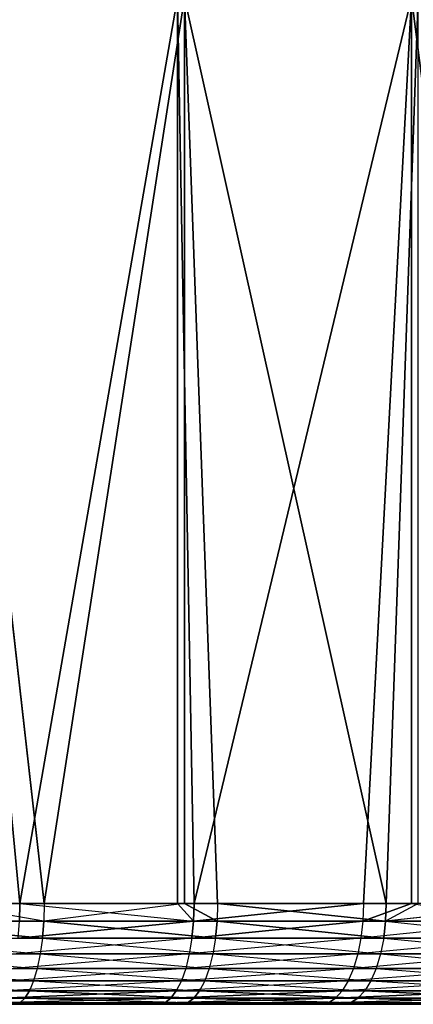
# Model space of a CAD drawing. Extents: x 0 to 8.9, y 0 to 29.9.
# Tile 307 of 656: x 3.4763 to 3.5546, y 0 to 0.1956. Entities that reach past the tile are written whole.
import ezdxf

# ---------------------------------------------------------------- set-up
doc = ezdxf.new("R2010")
doc.units = 0
doc.header["$LTSCALE"] = 2.54
doc.layers.get('0').update_dxf_attribs({"color": 13, "linetype": 'CONTINUOUS'})

# ---------------------------------------------------------------- blocks, each defined once
blk = doc.blocks.new('SZCZOTKA_DO_WC_BEZ_POKRYWK')
at = {"color": 0}
for p, q in [((3.4763, 0.02, 0.65295), (3.45927, 0.2, 0.64824)), ((3.4763, 0.02, 0.65295), (3.45927, 0.2, 0.64824)), ((3.46072, 0.2, 1.61632), (3.48113, 0.02, 1.61053)), ((3.46072, 0.2, 1.61632), (3.48113, 0.02, 1.61053)), ((3.4763, 0.02, 0.65295), (3.50762, 0.2, 0.66333)), ((3.4763, 0.02, 0.65295), (3.50762, 0.2, 0.66333)), ((3.50902, 0.2, 1.60108), (3.48113, 0.02, 1.61053)), ((3.50902, 0.2, 1.60108), (3.48113, 0.02, 1.61053)), ((3.51093, 0.02, 0.66456), (3.50762, 0.2, 0.66333)), ((3.50762, 0.02, 0.66333), (3.50762, 0.2, 0.66333)), ((3.51093, 0.02, 0.66456), (3.50762, 0.2, 0.66333)), ((3.50762, 0.02, 0.66333), (3.50762, 0.2, 0.66333)), ((3.50902, 0.02, 1.60108), (3.50902, 0.2, 1.60108)), ((3.51563, 0.02, 1.59857), (3.50902, 0.2, 1.60108)), ((3.50902, 0.02, 1.60108), (3.50902, 0.2, 1.60108)), ((3.51563, 0.02, 1.59857), (3.50902, 0.2, 1.60108)), ((3.54917, 0.02, 1.58412), (3.50902, 0.2, 1.60108)), ((3.54917, 0.02, 1.58412), (3.50902, 0.2, 1.60108)), ((3.51093, 0.02, 0.66456), (3.55419, 0.2, 0.68323)), ((3.51093, 0.02, 0.66456), (3.55419, 0.2, 0.68323)), ((3.54461, 0.02, 0.67868), (3.55419, 0.2, 0.68323)), ((3.54461, 0.02, 0.67868), (3.55419, 0.2, 0.68323)), ((3.54917, 0.02, 1.58412), (3.55554, 0.2, 1.58104)), ((3.54917, 0.02, 1.58412), (3.55554, 0.2, 1.58104)), ((3.55419, 0.02, 0.68323), (3.55419, 0.2, 0.68323)), ((3.55419, 0.02, 0.68323), (3.55419, 0.2, 0.68323)), ((3.4763, 0.02, 0.65295), (3.45927, 0.02, 0.64824)), ((3.48104, 0.01653, 1.61024), (3.46072, 0.02, 1.61632)), ((3.48113, 0.02, 1.61053), (3.46072, 0.02, 1.61632)), ((3.4763, 0.02, 0.65295), (3.47622, 0.01653, 0.65324)), ((3.50762, 0.02, 0.66333), (3.4763, 0.02, 0.65295)), ((3.4763, 0.02, 0.65295), (3.51082, 0.01653, 0.66485)), ((3.48113, 0.02, 1.61053), (3.48104, 0.01653, 1.61024)), ((3.50902, 0.02, 1.60108), (3.48104, 0.01653, 1.61024)), ((3.50902, 0.02, 1.60108), (3.48113, 0.02, 1.61053)), ((3.50762, 0.02, 0.66333), (3.51082, 0.01653, 0.66485)), ((3.51093, 0.02, 0.66456), (3.50762, 0.02, 0.66333)), ((3.50902, 0.02, 1.60108), (3.51552, 0.01653, 1.59829)), ((3.51563, 0.02, 1.59857), (3.50902, 0.02, 1.60108)), ((3.51093, 0.02, 0.66456), (3.51082, 0.01653, 0.66485)), ((3.54461, 0.02, 0.67868), (3.51082, 0.01653, 0.66485)), ((3.54461, 0.02, 0.67868), (3.51082, 0.01653, 0.66485)), ((3.54461, 0.02, 0.67868), (3.51093, 0.02, 0.66456)), ((3.54461, 0.02, 0.67868), (3.51093, 0.02, 0.66456)), ((3.51563, 0.02, 1.59857), (3.51552, 0.01653, 1.59829)), ((3.54917, 0.02, 1.58412), (3.51563, 0.02, 1.59857)), ((3.51563, 0.02, 1.59857), (3.54904, 0.01653, 1.58384)), ((3.51563, 0.02, 1.59857), (3.54904, 0.01653, 1.58384)), ((3.54917, 0.02, 1.58412), (3.51563, 0.02, 1.59857)), ((3.54461, 0.02, 0.67868), (3.54449, 0.01653, 0.67895)), ((3.55419, 0.02, 0.68323), (3.54449, 0.01653, 0.67895)), ((3.55419, 0.02, 0.68323), (3.54461, 0.02, 0.67868)), ((3.55554, 0.02, 1.58104), (3.54904, 0.01653, 1.58384)), ((3.58157, 0.02, 1.56725), (3.54904, 0.01653, 1.58384)), ((3.54917, 0.02, 1.58412), (3.54904, 0.01653, 1.58384)), ((3.55554, 0.02, 1.58104), (3.54917, 0.02, 1.58412)), ((3.57718, 0.02, 0.69521), (3.55419, 0.02, 0.68323)), ((3.55419, 0.02, 0.68323), (3.57703, 0.01653, 0.69548)), ((3.44577, 0.01653, 1.61965), (3.48104, 0.01653, 1.61024)), ((3.44577, 0.01653, 1.61965), (3.48104, 0.01653, 1.61024)), ((3.44577, 0.01653, 1.61965), (3.48077, 0.01316, 1.60938)), ((3.44577, 0.01653, 1.61965), (3.48077, 0.01316, 1.60938)), ((3.51082, 0.01653, 0.66485), (3.47596, 0.01316, 0.6541)), ((3.51082, 0.01653, 0.66485), (3.47596, 0.01316, 0.6541)), ((3.51082, 0.01653, 0.66485), (3.47622, 0.01653, 0.65324)), ((3.51082, 0.01653, 0.66485), (3.47622, 0.01653, 0.65324)), ((3.48104, 0.01653, 1.61024), (3.48077, 0.01316, 1.60938)), ((3.48104, 0.01653, 1.61024), (3.48077, 0.01316, 1.60938)), ((3.48104, 0.01653, 1.61024), (3.51552, 0.01653, 1.59829)), ((3.48104, 0.01653, 1.61024), (3.51552, 0.01653, 1.59829)), ((3.48104, 0.01653, 1.61024), (3.5152, 0.01316, 1.59744)), ((3.48104, 0.01653, 1.61024), (3.5152, 0.01316, 1.59744)), ((3.51082, 0.01653, 0.66485), (3.5105, 0.01316, 0.66569)), ((3.51082, 0.01653, 0.66485), (3.5105, 0.01316, 0.66569)), ((3.54449, 0.01653, 0.67895), (3.5105, 0.01316, 0.66569)), ((3.54449, 0.01653, 0.67895), (3.5105, 0.01316, 0.66569)), ((3.54449, 0.01653, 0.67895), (3.51082, 0.01653, 0.66485)), ((3.54449, 0.01653, 0.67895), (3.51082, 0.01653, 0.66485)), ((3.51552, 0.01653, 1.59829), (3.5152, 0.01316, 1.59744)), ((3.51552, 0.01653, 1.59829), (3.5152, 0.01316, 1.59744)), ((3.51552, 0.01653, 1.59829), (3.54904, 0.01653, 1.58384)), ((3.51552, 0.01653, 1.59829), (3.54904, 0.01653, 1.58384)), ((3.51552, 0.01653, 1.59829), (3.54866, 0.01316, 1.58303)), ((3.51552, 0.01653, 1.59829), (3.54866, 0.01316, 1.58303)), ((3.57703, 0.01653, 0.69548), (3.54411, 0.01316, 0.67977)), ((3.54449, 0.01653, 0.67895), (3.54411, 0.01316, 0.67977)), ((3.57703, 0.01653, 0.69548), (3.54449, 0.01653, 0.67895)), ((3.54904, 0.01653, 1.58384), (3.54866, 0.01316, 1.58303)), ((3.54904, 0.01653, 1.58384), (3.58097, 0.01316, 1.5662)), ((3.54904, 0.01653, 1.58384), (3.58142, 0.01653, 1.56699)), ((3.44557, 0.01316, 1.61877), (3.48034, 0.01, 1.60797)), ((3.44557, 0.01316, 1.61877), (3.48077, 0.01316, 1.60938)), ((3.5105, 0.01316, 0.66569), (3.47555, 0.01, 0.65552)), ((3.5105, 0.01316, 0.66569), (3.47596, 0.01316, 0.6541)), ((3.48077, 0.01316, 1.60938), (3.48034, 0.01, 1.60797)), ((3.48077, 0.01316, 1.60938), (3.51466, 0.01, 1.59607)), ((3.48077, 0.01316, 1.60938), (3.5152, 0.01316, 1.59744)), ((3.5105, 0.01316, 0.66569), (3.50998, 0.01, 0.66707)), ((3.54411, 0.01316, 0.67977), (3.50998, 0.01, 0.66707)), ((3.54411, 0.01316, 0.67977), (3.5105, 0.01316, 0.66569)), ((3.5152, 0.01316, 1.59744), (3.51466, 0.01, 1.59607)), ((3.5152, 0.01316, 1.59744), (3.54802, 0.01, 1.58169)), ((3.5152, 0.01316, 1.59744), (3.54866, 0.01316, 1.58303)), ((3.54411, 0.01316, 0.67977), (3.54349, 0.01, 0.68111)), ((3.57659, 0.01316, 0.69627), (3.54349, 0.01, 0.68111)), ((3.57659, 0.01316, 0.69627), (3.54411, 0.01316, 0.67977)), ((3.54866, 0.01316, 1.58303), (3.54802, 0.01, 1.58169)), ((3.54866, 0.01316, 1.58303), (3.58097, 0.01316, 1.5662)), ((3.54866, 0.01316, 1.58303), (3.58025, 0.01, 1.56492)), ((3.44524, 0.01, 1.61734), (3.48034, 0.01, 1.60797)), ((3.44524, 0.01, 1.61734), (3.47976, 0.00714, 1.60606)), ((3.50998, 0.01, 0.66707), (3.47498, 0.00714, 0.65743)), ((3.50998, 0.01, 0.66707), (3.47555, 0.01, 0.65552)), ((3.48034, 0.01, 1.60797), (3.47976, 0.00714, 1.60606)), ((3.48034, 0.01, 1.60797), (3.51466, 0.01, 1.59607)), ((3.48034, 0.01, 1.60797), (3.51394, 0.00714, 1.59421)), ((3.50998, 0.01, 0.66707), (3.50928, 0.00714, 0.66894)), ((3.54349, 0.01, 0.68111), (3.50928, 0.00714, 0.66894)), ((3.54349, 0.01, 0.68111), (3.50998, 0.01, 0.66707)), ((3.51466, 0.01, 1.59607), (3.51394, 0.00714, 1.59421)), ((3.51466, 0.01, 1.59607), (3.54802, 0.01, 1.58169)), ((3.51466, 0.01, 1.59607), (3.54717, 0.00714, 1.57989)), ((3.54349, 0.01, 0.68111), (3.54265, 0.00714, 0.68293)), ((3.57588, 0.01, 0.69756), (3.54265, 0.00714, 0.68293)), ((3.57588, 0.01, 0.69756), (3.54349, 0.01, 0.68111)), ((3.54802, 0.01, 1.58169), (3.54717, 0.00714, 1.57989)), ((3.54802, 0.01, 1.58169), (3.58025, 0.01, 1.56492)), ((3.54802, 0.01, 1.58169), (3.57926, 0.00714, 1.56318)), ((3.4448, 0.00714, 1.61539), (3.47976, 0.00714, 1.60606)), ((3.4448, 0.00714, 1.61539), (3.47903, 0.00468, 1.6037)), ((3.50928, 0.00714, 0.66894), (3.47428, 0.00468, 0.6598)), ((3.50928, 0.00714, 0.66894), (3.47498, 0.00714, 0.65743)), ((3.47976, 0.00714, 1.60606), (3.47903, 0.00468, 1.6037)), ((3.47976, 0.00714, 1.60606), (3.51394, 0.00714, 1.59421)), ((3.47976, 0.00714, 1.60606), (3.51305, 0.00468, 1.59191)), ((3.50928, 0.00714, 0.66894), (3.50841, 0.00468, 0.67125)), ((3.54265, 0.00714, 0.68293), (3.50841, 0.00468, 0.67125)), ((3.54265, 0.00714, 0.68293), (3.50928, 0.00714, 0.66894)), ((3.51394, 0.00714, 1.59421), (3.51305, 0.00468, 1.59191)), ((3.51394, 0.00714, 1.59421), (3.54717, 0.00714, 1.57989)), ((3.51394, 0.00714, 1.59421), (3.54611, 0.00468, 1.57766)), ((3.54265, 0.00714, 0.68293), (3.54161, 0.00468, 0.68516)), ((3.57491, 0.00714, 0.69931), (3.54161, 0.00468, 0.68516)), ((3.57491, 0.00714, 0.69931), (3.54265, 0.00714, 0.68293)), ((3.54717, 0.00714, 1.57989), (3.54611, 0.00468, 1.57766)), ((3.54717, 0.00714, 1.57989), (3.57926, 0.00714, 1.56318)), ((3.54717, 0.00714, 1.57989), (3.57804, 0.00468, 1.56104)), ((3.44425, 0.00468, 1.61298), (3.47903, 0.00468, 1.6037)), ((3.44425, 0.00468, 1.61298), (3.4782, 0.00268, 1.60097)), ((3.50841, 0.00468, 0.67125), (3.47347, 0.00268, 0.66254)), ((3.50841, 0.00468, 0.67125), (3.47428, 0.00468, 0.6598)), ((3.47903, 0.00468, 1.6037), (3.4782, 0.00268, 1.60097)), ((3.47903, 0.00468, 1.6037), (3.51305, 0.00468, 1.59191)), ((3.47903, 0.00468, 1.6037), (3.51201, 0.00268, 1.58925)), ((3.50841, 0.00468, 0.67125), (3.5074, 0.00268, 0.67392)), ((3.54161, 0.00468, 0.68516), (3.5074, 0.00268, 0.67392)), ((3.54161, 0.00468, 0.68516), (3.50841, 0.00468, 0.67125)), ((3.51305, 0.00468, 1.59191), (3.51201, 0.00268, 1.58925)), ((3.51305, 0.00468, 1.59191), (3.54611, 0.00468, 1.57766)), ((3.51305, 0.00468, 1.59191), (3.54488, 0.00268, 1.57508)), ((3.54161, 0.00468, 0.68516), (3.54042, 0.00268, 0.68775)), ((3.57371, 0.00468, 0.70146), (3.54042, 0.00268, 0.68775)), ((3.57371, 0.00468, 0.70146), (3.54161, 0.00468, 0.68516)), ((3.54611, 0.00468, 1.57766), (3.54488, 0.00268, 1.57508)), ((3.54611, 0.00468, 1.57766), (3.57804, 0.00468, 1.56104)), ((3.54611, 0.00468, 1.57766), (3.57663, 0.00268, 1.55856)), ((3.44362, 0.00268, 1.6102), (3.4782, 0.00268, 1.60097)), ((3.44362, 0.00268, 1.6102), (3.47727, 0.00121, 1.59795)), ((3.44362, 0.00268, 1.6102), (3.47727, 0.00121, 1.59795)), ((3.5074, 0.00268, 0.67392), (3.47258, 0.00121, 0.66557)), ((3.5074, 0.00268, 0.67392), (3.47258, 0.00121, 0.66557)), ((3.5074, 0.00268, 0.67392), (3.47347, 0.00268, 0.66254)), ((3.4782, 0.00268, 1.60097), (3.47727, 0.00121, 1.59795)), ((3.4782, 0.00268, 1.60097), (3.47727, 0.00121, 1.59795)), ((3.4782, 0.00268, 1.60097), (3.51201, 0.00268, 1.58925)), ((3.4782, 0.00268, 1.60097), (3.51087, 0.00121, 1.5863)), ((3.4782, 0.00268, 1.60097), (3.51087, 0.00121, 1.5863)), ((3.5074, 0.00268, 0.67392), (3.50629, 0.00121, 0.67688)), ((3.5074, 0.00268, 0.67392), (3.50629, 0.00121, 0.67688)), ((3.54042, 0.00268, 0.68775), (3.50629, 0.00121, 0.67688)), ((3.54042, 0.00268, 0.68775), (3.50629, 0.00121, 0.67688)), ((3.54042, 0.00268, 0.68775), (3.5074, 0.00268, 0.67392)), ((3.51201, 0.00268, 1.58925), (3.51087, 0.00121, 1.5863)), ((3.51201, 0.00268, 1.58925), (3.51087, 0.00121, 1.5863)), ((3.51201, 0.00268, 1.58925), (3.54488, 0.00268, 1.57508)), ((3.51201, 0.00268, 1.58925), (3.54353, 0.00121, 1.57223)), ((3.51201, 0.00268, 1.58925), (3.54353, 0.00121, 1.57223)), ((3.54042, 0.00268, 0.68775), (3.53909, 0.00121, 0.69062)), ((3.54042, 0.00268, 0.68775), (3.53909, 0.00121, 0.69062)), ((3.57233, 0.00268, 0.70396), (3.53909, 0.00121, 0.69062)), ((3.57233, 0.00268, 0.70396), (3.53909, 0.00121, 0.69062)), ((3.57233, 0.00268, 0.70396), (3.54042, 0.00268, 0.68775)), ((3.54488, 0.00268, 1.57508), (3.54353, 0.00121, 1.57223)), ((3.54488, 0.00268, 1.57508), (3.54353, 0.00121, 1.57223)), ((3.54488, 0.00268, 1.57508), (3.57663, 0.00268, 1.55856)), ((3.54488, 0.00268, 1.57508), (3.57507, 0.00121, 1.55581)), ((3.54488, 0.00268, 1.57508), (3.57507, 0.00121, 1.55581)), ((3.44216, 0.0003, 1.60384), (3.47629, 0.0003, 1.59473)), ((3.44216, 0.0003, 1.60384), (3.47629, 0.0003, 1.59473)), ((3.44291, 0.00121, 1.60712), (3.47727, 0.00121, 1.59795)), ((3.44291, 0.00121, 1.60712), (3.47727, 0.00121, 1.59795)), ((3.44291, 0.00121, 1.60712), (3.47629, 0.0003, 1.59473)), ((3.44291, 0.00121, 1.60712), (3.47629, 0.0003, 1.59473)), ((3.5051, 0.0003, 0.68003), (3.47064, 0, 0.67213)), ((3.5051, 0.0003, 0.68003), (3.47064, 0, 0.67213)), ((3.47064, 0, 0.67213), (3.50839, 0, 1.57992)), ((3.47064, 0, 0.67213), (3.50839, 0, 1.57992)), ((3.47064, 0, 0.67213), (3.50388, 0, 0.68328)), ((3.47064, 0, 0.67213), (3.50388, 0, 0.68328)), ((3.50629, 0.00121, 0.67688), (3.47162, 0.0003, 0.6688)), ((3.50629, 0.00121, 0.67688), (3.47162, 0.0003, 0.6688)), ((3.5051, 0.0003, 0.68003), (3.47162, 0.0003, 0.6688)), ((3.5051, 0.0003, 0.68003), (3.47162, 0.0003, 0.6688)), ((3.50629, 0.00121, 0.67688), (3.47258, 0.00121, 0.66557)), ((3.50629, 0.00121, 0.67688), (3.47258, 0.00121, 0.66557)), ((3.47629, 0.0003, 1.59473), (3.47527, 0, 1.59141)), ((3.47629, 0.0003, 1.59473), (3.47527, 0, 1.59141)), ((3.47527, 0, 1.59141), (3.50839, 0, 1.57992)), ((3.47527, 0, 1.59141), (3.50839, 0, 1.57992)), ((3.47727, 0.00121, 1.59795), (3.47629, 0.0003, 1.59473)), ((3.47727, 0.00121, 1.59795), (3.47629, 0.0003, 1.59473)), ((3.47629, 0.0003, 1.59473), (3.50965, 0.0003, 1.58316)), ((3.47629, 0.0003, 1.59473), (3.50965, 0.0003, 1.58316)), ((3.47629, 0.0003, 1.59473), (3.50839, 0, 1.57992)), ((3.47629, 0.0003, 1.59473), (3.50839, 0, 1.57992)), ((3.47727, 0.00121, 1.59795), (3.51087, 0.00121, 1.5863)), ((3.47727, 0.00121, 1.59795), (3.51087, 0.00121, 1.5863)), ((3.47727, 0.00121, 1.59795), (3.50965, 0.0003, 1.58316)), ((3.47727, 0.00121, 1.59795), (3.50965, 0.0003, 1.58316)), ((3.5051, 0.0003, 0.68003), (3.50388, 0, 0.68328)), ((3.5051, 0.0003, 0.68003), (3.50388, 0, 0.68328)), ((3.53767, 0.0003, 0.69368), (3.50388, 0, 0.68328)), ((3.53767, 0.0003, 0.69368), (3.50388, 0, 0.68328)), ((3.50388, 0, 0.68328), (3.50839, 0, 1.57992)), ((3.50388, 0, 0.68328), (3.53622, 0, 0.69683)), ((3.50388, 0, 0.68328), (3.50839, 0, 1.57992)), ((3.50388, 0, 0.68328), (3.53622, 0, 0.69683)), ((3.50629, 0.00121, 0.67688), (3.5051, 0.0003, 0.68003)), ((3.50629, 0.00121, 0.67688), (3.5051, 0.0003, 0.68003)), ((3.53909, 0.00121, 0.69062), (3.5051, 0.0003, 0.68003)), ((3.53909, 0.00121, 0.69062), (3.5051, 0.0003, 0.68003)), ((3.53767, 0.0003, 0.69368), (3.5051, 0.0003, 0.68003)), ((3.53767, 0.0003, 0.69368), (3.5051, 0.0003, 0.68003)), ((3.53909, 0.00121, 0.69062), (3.50629, 0.00121, 0.67688)), ((3.53909, 0.00121, 0.69062), (3.50629, 0.00121, 0.67688)), ((3.50965, 0.0003, 1.58316), (3.50839, 0, 1.57992)), ((3.50965, 0.0003, 1.58316), (3.50839, 0, 1.57992)), ((3.50839, 0, 1.57992), (3.54059, 0, 1.56605)), ((3.70207, 0, 0.82357), (3.50839, 0, 1.57992)), ((3.50839, 0, 1.57992), (3.67854, 0, 0.79757)), ((3.72364, 0, 0.85121), (3.50839, 0, 1.57992)), ((3.70207, 0, 0.82357), (3.50839, 0, 1.57992)), ((3.72364, 0, 0.85121), (3.50839, 0, 1.57992)), ((3.74313, 0, 0.88035), (3.50839, 0, 1.57992)), ((3.74313, 0, 0.88035), (3.50839, 0, 1.57992)), ((3.76044, 0, 0.91084), (3.50839, 0, 1.57992)), ((3.53622, 0, 0.69683), (3.50839, 0, 1.57992)), ((3.53622, 0, 0.69683), (3.50839, 0, 1.57992)), ((3.56748, 0, 0.7127), (3.50839, 0, 1.57992)), ((3.56748, 0, 0.7127), (3.50839, 0, 1.57992)), ((3.5975, 0, 0.73082), (3.50839, 0, 1.57992)), ((3.62611, 0, 0.75107), (3.50839, 0, 1.57992)), ((3.5975, 0, 0.73082), (3.50839, 0, 1.57992)), ((3.62611, 0, 0.75107), (3.50839, 0, 1.57992)), ((3.65318, 0, 0.77337), (3.50839, 0, 1.57992)), ((3.65318, 0, 0.77337), (3.50839, 0, 1.57992)), ((3.50839, 0, 1.57992), (3.67854, 0, 0.79757)), ((3.77548, 0, 0.94251), (3.50839, 0, 1.57992)), ((3.76044, 0, 0.91084), (3.50839, 0, 1.57992)), ((3.77548, 0, 0.94251), (3.50839, 0, 1.57992)), ((3.78817, 0, 0.9752), (3.50839, 0, 1.57992)), ((3.78817, 0, 0.9752), (3.50839, 0, 1.57992)), ((3.50839, 0, 1.57992), (3.54059, 0, 1.56605)), ((3.51087, 0.00121, 1.5863), (3.50965, 0.0003, 1.58316)), ((3.51087, 0.00121, 1.5863), (3.50965, 0.0003, 1.58316)), ((3.50965, 0.0003, 1.58316), (3.54208, 0.0003, 1.56919)), ((3.50965, 0.0003, 1.58316), (3.54208, 0.0003, 1.56919)), ((3.50965, 0.0003, 1.58316), (3.54059, 0, 1.56605)), ((3.50965, 0.0003, 1.58316), (3.54059, 0, 1.56605)), ((3.51087, 0.00121, 1.5863), (3.54353, 0.00121, 1.57223)), ((3.51087, 0.00121, 1.5863), (3.54353, 0.00121, 1.57223)), ((3.51087, 0.00121, 1.5863), (3.54208, 0.0003, 1.56919)), ((3.51087, 0.00121, 1.5863), (3.54208, 0.0003, 1.56919)), ((3.53767, 0.0003, 0.69368), (3.53622, 0, 0.69683)), ((3.53767, 0.0003, 0.69368), (3.53622, 0, 0.69683)), ((3.56916, 0.0003, 0.70967), (3.53622, 0, 0.69683)), ((3.56916, 0.0003, 0.70967), (3.53622, 0, 0.69683)), ((3.53622, 0, 0.69683), (3.56748, 0, 0.7127)), ((3.53622, 0, 0.69683), (3.56748, 0, 0.7127)), ((3.53909, 0.00121, 0.69062), (3.53767, 0.0003, 0.69368)), ((3.53909, 0.00121, 0.69062), (3.53767, 0.0003, 0.69368)), ((3.5708, 0.00121, 0.70672), (3.53767, 0.0003, 0.69368)), ((3.5708, 0.00121, 0.70672), (3.53767, 0.0003, 0.69368)), ((3.56916, 0.0003, 0.70967), (3.53767, 0.0003, 0.69368)), ((3.56916, 0.0003, 0.70967), (3.53767, 0.0003, 0.69368)), ((3.5708, 0.00121, 0.70672), (3.53909, 0.00121, 0.69062)), ((3.5708, 0.00121, 0.70672), (3.53909, 0.00121, 0.69062)), ((3.54208, 0.0003, 1.56919), (3.54059, 0, 1.56605)), ((3.54208, 0.0003, 1.56919), (3.54059, 0, 1.56605)), ((3.54059, 0, 1.56605), (3.57169, 0, 1.54986)), ((3.78817, 0, 0.9752), (3.54059, 0, 1.56605)), ((3.78817, 0, 0.9752), (3.54059, 0, 1.56605)), ((3.54059, 0, 1.56605), (3.57169, 0, 1.54986)), ((3.54353, 0.00121, 1.57223), (3.54208, 0.0003, 1.56919)), ((3.54353, 0.00121, 1.57223), (3.54208, 0.0003, 1.56919)), ((3.54208, 0.0003, 1.56919), (3.57341, 0.0003, 1.55288)), ((3.54208, 0.0003, 1.56919), (3.57341, 0.0003, 1.55288)), ((3.54208, 0.0003, 1.56919), (3.57169, 0, 1.54986)), ((3.54208, 0.0003, 1.56919), (3.57169, 0, 1.54986)), ((3.54353, 0.00121, 1.57223), (3.57507, 0.00121, 1.55581)), ((3.54353, 0.00121, 1.57223), (3.57507, 0.00121, 1.55581)), ((3.54353, 0.00121, 1.57223), (3.57341, 0.0003, 1.55288)), ((3.54353, 0.00121, 1.57223), (3.57341, 0.0003, 1.55288))]:
    blk.add_line(p, q, dxfattribs=at)
mesh = blk.add_polyface(dxfattribs=at)
corners = [(3.50762, 0.2, 0.66333), (3.4763, 0.02, 0.65295), (3.45927, 0.2, 0.64824)]
mesh.append_faces([[corners[k] for k in face] for face in [(0, 1, 2)]], dxfattribs={"color": 0})
mesh = blk.add_polyface(dxfattribs=at)
corners = [(3.4763, 0.02, 0.65295), (3.45927, 0.02, 0.64824), (3.45927, 0.2, 0.64824)]
mesh.append_faces([[corners[k] for k in face] for face in [(0, 1, 2)]], dxfattribs={"color": 0})
mesh = blk.add_polyface(dxfattribs=at)
corners = [(3.50902, 0.2, 1.60108), (3.46072, 0.2, 1.61632), (3.48113, 0.02, 1.61053)]
mesh.append_faces([[corners[k] for k in face] for face in [(0, 1, 2)]], dxfattribs={"color": 0})
mesh = blk.add_polyface(dxfattribs=at)
corners = [(3.48113, 0.02, 1.61053), (3.46072, 0.2, 1.61632), (3.46072, 0.02, 1.61632)]
mesh.append_faces([[corners[k] for k in face] for face in [(0, 1, 2)]], dxfattribs={"color": 0})
mesh = blk.add_polyface(dxfattribs=at)
corners = [(3.50762, 0.02, 0.66333), (3.4763, 0.02, 0.65295), (3.50762, 0.2, 0.66333)]
mesh.append_faces([[corners[k] for k in face] for face in [(0, 1, 2)]], dxfattribs={"color": 0})
mesh = blk.add_polyface(dxfattribs=at)
corners = [(3.50902, 0.2, 1.60108), (3.48113, 0.02, 1.61053), (3.50902, 0.02, 1.60108)]
mesh.append_faces([[corners[k] for k in face] for face in [(0, 1, 2)]], dxfattribs={"color": 0})
mesh = blk.add_polyface(dxfattribs=at)
corners = [(3.55419, 0.2, 0.68323), (3.51093, 0.02, 0.66456), (3.50762, 0.2, 0.66333)]
mesh.append_faces([[corners[k] for k in face] for face in [(0, 1, 2)]], dxfattribs={"color": 0})
mesh = blk.add_polyface(dxfattribs=at)
corners = [(3.51093, 0.02, 0.66456), (3.50762, 0.02, 0.66333), (3.50762, 0.2, 0.66333)]
mesh.append_faces([[corners[k] for k in face] for face in [(0, 1, 2)]], dxfattribs={"color": 0})
mesh = blk.add_polyface(dxfattribs=at)
corners = [(3.51563, 0.02, 1.59857), (3.50902, 0.2, 1.60108), (3.50902, 0.02, 1.60108)]
mesh.append_faces([[corners[k] for k in face] for face in [(0, 1, 2)]], dxfattribs={"color": 0})
mesh = blk.add_polyface(dxfattribs=at)
corners = [(3.54917, 0.02, 1.58412), (3.50902, 0.2, 1.60108), (3.51563, 0.02, 1.59857)]
mesh.append_faces([[corners[k] for k in face] for face in [(0, 1, 2)]], dxfattribs={"color": 0})
mesh = blk.add_polyface(dxfattribs=at)
corners = [(3.55554, 0.2, 1.58104), (3.50902, 0.2, 1.60108), (3.54917, 0.02, 1.58412)]
mesh.append_faces([[corners[k] for k in face] for face in [(0, 1, 2)]], dxfattribs={"color": 0})
mesh = blk.add_polyface(dxfattribs=at)
corners = [(3.55419, 0.2, 0.68323), (3.54461, 0.02, 0.67868), (3.51093, 0.02, 0.66456)]
mesh.append_faces([[corners[k] for k in face] for face in [(0, 1, 2)]], dxfattribs={"color": 0})
mesh = blk.add_polyface(dxfattribs=at)
corners = [(3.55419, 0.02, 0.68323), (3.54461, 0.02, 0.67868), (3.55419, 0.2, 0.68323)]
mesh.append_faces([[corners[k] for k in face] for face in [(0, 1, 2)]], dxfattribs={"color": 0})
mesh = blk.add_polyface(dxfattribs=at)
corners = [(3.55554, 0.2, 1.58104), (3.54917, 0.02, 1.58412), (3.55554, 0.02, 1.58104)]
mesh.append_faces([[corners[k] for k in face] for face in [(0, 1, 2)]], dxfattribs={"color": 0})
mesh = blk.add_polyface(dxfattribs=at)
corners = [(3.57718, 0.02, 0.69521), (3.55419, 0.02, 0.68323), (3.55419, 0.2, 0.68323)]
mesh.append_faces([[corners[k] for k in face] for face in [(0, 1, 2)]], dxfattribs={"color": 0})
mesh = blk.add_polyface(dxfattribs=at)
corners = [(3.59851, 0.2, 0.70775), (3.57718, 0.02, 0.69521), (3.55419, 0.2, 0.68323)]
mesh.append_faces([[corners[k] for k in face] for face in [(0, 1, 2)]], dxfattribs={"color": 0})
mesh = blk.add_polyface(dxfattribs=at)
corners = [(3.48104, 0.01653, 1.61024), (3.46072, 0.02, 1.61632), (3.44577, 0.01653, 1.61965)]
mesh.append_faces([[corners[k] for k in face] for face in [(0, 1, 2)]], dxfattribs={"color": 0})
mesh = blk.add_polyface(dxfattribs=at)
corners = [(3.51082, 0.01653, 0.66485), (3.47622, 0.01653, 0.65324), (3.4763, 0.02, 0.65295)]
mesh.append_faces([[corners[k] for k in face] for face in [(0, 1, 2)]], dxfattribs={"color": 0})
mesh = blk.add_polyface(dxfattribs=at)
corners = [(3.51552, 0.01653, 1.59829), (3.50902, 0.02, 1.60108), (3.48104, 0.01653, 1.61024)]
mesh.append_faces([[corners[k] for k in face] for face in [(0, 1, 2)]], dxfattribs={"color": 0})
mesh = blk.add_polyface(dxfattribs=at)
corners = [(3.54461, 0.02, 0.67868), (3.51082, 0.01653, 0.66485), (3.51093, 0.02, 0.66456)]
mesh.append_faces([[corners[k] for k in face] for face in [(0, 1, 2)]], dxfattribs={"color": 0})
mesh = blk.add_polyface(dxfattribs=at)
corners = [(3.54461, 0.02, 0.67868), (3.54449, 0.01653, 0.67895), (3.51082, 0.01653, 0.66485)]
mesh.append_faces([[corners[k] for k in face] for face in [(0, 1, 2)]], dxfattribs={"color": 0})
mesh = blk.add_polyface(dxfattribs=at)
corners = [(3.54904, 0.01653, 1.58384), (3.51563, 0.02, 1.59857), (3.51552, 0.01653, 1.59829)]
mesh.append_faces([[corners[k] for k in face] for face in [(0, 1, 2)]], dxfattribs={"color": 0})
mesh = blk.add_polyface(dxfattribs=at)
corners = [(3.54917, 0.02, 1.58412), (3.51563, 0.02, 1.59857), (3.54904, 0.01653, 1.58384)]
mesh.append_faces([[corners[k] for k in face] for face in [(0, 1, 2)]], dxfattribs={"color": 0})
mesh = blk.add_polyface(dxfattribs=at)
corners = [(3.57703, 0.01653, 0.69548), (3.54449, 0.01653, 0.67895), (3.55419, 0.02, 0.68323)]
mesh.append_faces([[corners[k] for k in face] for face in [(0, 1, 2)]], dxfattribs={"color": 0})
mesh = blk.add_polyface(dxfattribs=at)
corners = [(3.58157, 0.02, 1.56725), (3.54904, 0.01653, 1.58384), (3.58142, 0.01653, 1.56699)]
mesh.append_faces([[corners[k] for k in face] for face in [(0, 1, 2)]], dxfattribs={"color": 0})
mesh = blk.add_polyface(dxfattribs=at)
corners = [(3.48077, 0.01316, 1.60938), (3.44577, 0.01653, 1.61965), (3.44557, 0.01316, 1.61877)]
mesh.append_faces([[corners[k] for k in face] for face in [(0, 1, 2)]], dxfattribs={"color": 0})
mesh = blk.add_polyface(dxfattribs=at)
corners = [(3.48104, 0.01653, 1.61024), (3.44577, 0.01653, 1.61965), (3.48077, 0.01316, 1.60938)]
mesh.append_faces([[corners[k] for k in face] for face in [(0, 1, 2)]], dxfattribs={"color": 0})
mesh = blk.add_polyface(dxfattribs=at)
corners = [(3.51082, 0.01653, 0.66485), (3.47596, 0.01316, 0.6541), (3.47622, 0.01653, 0.65324)]
mesh.append_faces([[corners[k] for k in face] for face in [(0, 1, 2)]], dxfattribs={"color": 0})
mesh = blk.add_polyface(dxfattribs=at)
corners = [(3.51082, 0.01653, 0.66485), (3.5105, 0.01316, 0.66569), (3.47596, 0.01316, 0.6541)]
mesh.append_faces([[corners[k] for k in face] for face in [(0, 1, 2)]], dxfattribs={"color": 0})
mesh = blk.add_polyface(dxfattribs=at)
corners = [(3.5152, 0.01316, 1.59744), (3.48104, 0.01653, 1.61024), (3.48077, 0.01316, 1.60938)]
mesh.append_faces([[corners[k] for k in face] for face in [(0, 1, 2)]], dxfattribs={"color": 0})
mesh = blk.add_polyface(dxfattribs=at)
corners = [(3.51552, 0.01653, 1.59829), (3.48104, 0.01653, 1.61024), (3.5152, 0.01316, 1.59744)]
mesh.append_faces([[corners[k] for k in face] for face in [(0, 1, 2)]], dxfattribs={"color": 0})
mesh = blk.add_polyface(dxfattribs=at)
corners = [(3.54449, 0.01653, 0.67895), (3.5105, 0.01316, 0.66569), (3.51082, 0.01653, 0.66485)]
mesh.append_faces([[corners[k] for k in face] for face in [(0, 1, 2)]], dxfattribs={"color": 0})
mesh = blk.add_polyface(dxfattribs=at)
corners = [(3.54449, 0.01653, 0.67895), (3.54411, 0.01316, 0.67977), (3.5105, 0.01316, 0.66569)]
mesh.append_faces([[corners[k] for k in face] for face in [(0, 1, 2)]], dxfattribs={"color": 0})
mesh = blk.add_polyface(dxfattribs=at)
corners = [(3.54866, 0.01316, 1.58303), (3.51552, 0.01653, 1.59829), (3.5152, 0.01316, 1.59744)]
mesh.append_faces([[corners[k] for k in face] for face in [(0, 1, 2)]], dxfattribs={"color": 0})
mesh = blk.add_polyface(dxfattribs=at)
corners = [(3.54904, 0.01653, 1.58384), (3.51552, 0.01653, 1.59829), (3.54866, 0.01316, 1.58303)]
mesh.append_faces([[corners[k] for k in face] for face in [(0, 1, 2)]], dxfattribs={"color": 0})
mesh = blk.add_polyface(dxfattribs=at)
corners = [(3.44362, 0.00268, 1.6102), (3.44291, 0.00121, 1.60712), (3.47727, 0.00121, 1.59795)]
mesh.append_faces([[corners[k] for k in face] for face in [(0, 1, 2)]], dxfattribs={"color": 0})
mesh = blk.add_polyface(dxfattribs=at)
corners = [(3.44362, 0.00268, 1.6102), (3.47727, 0.00121, 1.59795), (3.4782, 0.00268, 1.60097)]
mesh.append_faces([[corners[k] for k in face] for face in [(0, 1, 2)]], dxfattribs={"color": 0})
mesh = blk.add_polyface(dxfattribs=at)
corners = [(3.5074, 0.00268, 0.67392), (3.47258, 0.00121, 0.66557), (3.47347, 0.00268, 0.66254)]
mesh.append_faces([[corners[k] for k in face] for face in [(0, 1, 2)]], dxfattribs={"color": 0})
mesh = blk.add_polyface(dxfattribs=at)
corners = [(3.50629, 0.00121, 0.67688), (3.47258, 0.00121, 0.66557), (3.5074, 0.00268, 0.67392)]
mesh.append_faces([[corners[k] for k in face] for face in [(0, 1, 2)]], dxfattribs={"color": 0})
mesh = blk.add_polyface(dxfattribs=at)
corners = [(3.4782, 0.00268, 1.60097), (3.47727, 0.00121, 1.59795), (3.51087, 0.00121, 1.5863)]
mesh.append_faces([[corners[k] for k in face] for face in [(0, 1, 2)]], dxfattribs={"color": 0})
mesh = blk.add_polyface(dxfattribs=at)
corners = [(3.4782, 0.00268, 1.60097), (3.51087, 0.00121, 1.5863), (3.51201, 0.00268, 1.58925)]
mesh.append_faces([[corners[k] for k in face] for face in [(0, 1, 2)]], dxfattribs={"color": 0})
mesh = blk.add_polyface(dxfattribs=at)
corners = [(3.54042, 0.00268, 0.68775), (3.50629, 0.00121, 0.67688), (3.5074, 0.00268, 0.67392)]
mesh.append_faces([[corners[k] for k in face] for face in [(0, 1, 2)]], dxfattribs={"color": 0})
mesh = blk.add_polyface(dxfattribs=at)
corners = [(3.53909, 0.00121, 0.69062), (3.50629, 0.00121, 0.67688), (3.54042, 0.00268, 0.68775)]
mesh.append_faces([[corners[k] for k in face] for face in [(0, 1, 2)]], dxfattribs={"color": 0})
mesh = blk.add_polyface(dxfattribs=at)
corners = [(3.51201, 0.00268, 1.58925), (3.51087, 0.00121, 1.5863), (3.54353, 0.00121, 1.57223)]
mesh.append_faces([[corners[k] for k in face] for face in [(0, 1, 2)]], dxfattribs={"color": 0})
mesh = blk.add_polyface(dxfattribs=at)
corners = [(3.51201, 0.00268, 1.58925), (3.54353, 0.00121, 1.57223), (3.54488, 0.00268, 1.57508)]
mesh.append_faces([[corners[k] for k in face] for face in [(0, 1, 2)]], dxfattribs={"color": 0})
mesh = blk.add_polyface(dxfattribs=at)
corners = [(3.57233, 0.00268, 0.70396), (3.53909, 0.00121, 0.69062), (3.54042, 0.00268, 0.68775)]
mesh.append_faces([[corners[k] for k in face] for face in [(0, 1, 2)]], dxfattribs={"color": 0})
mesh = blk.add_polyface(dxfattribs=at)
corners = [(3.5708, 0.00121, 0.70672), (3.53909, 0.00121, 0.69062), (3.57233, 0.00268, 0.70396)]
mesh.append_faces([[corners[k] for k in face] for face in [(0, 1, 2)]], dxfattribs={"color": 0})
mesh = blk.add_polyface(dxfattribs=at)
corners = [(3.54488, 0.00268, 1.57508), (3.54353, 0.00121, 1.57223), (3.57507, 0.00121, 1.55581)]
mesh.append_faces([[corners[k] for k in face] for face in [(0, 1, 2)]], dxfattribs={"color": 0})
mesh = blk.add_polyface(dxfattribs=at)
corners = [(3.54488, 0.00268, 1.57508), (3.57507, 0.00121, 1.55581), (3.57663, 0.00268, 1.55856)]
mesh.append_faces([[corners[k] for k in face] for face in [(0, 1, 2)]], dxfattribs={"color": 0})
mesh = blk.add_polyface(dxfattribs=at)
corners = [(3.44291, 0.00121, 1.60712), (3.44216, 0.0003, 1.60384), (3.47629, 0.0003, 1.59473)]
mesh.append_faces([[corners[k] for k in face] for face in [(0, 1, 2)]], dxfattribs={"color": 0})
mesh = blk.add_polyface(dxfattribs=at)
corners = [(3.44216, 0.0003, 1.60384), (3.47527, 0, 1.59141), (3.47629, 0.0003, 1.59473)]
mesh.append_faces([[corners[k] for k in face] for face in [(0, 1, 2)]], dxfattribs={"color": 0})
mesh = blk.add_polyface(dxfattribs=at)
corners = [(3.44291, 0.00121, 1.60712), (3.47629, 0.0003, 1.59473), (3.47727, 0.00121, 1.59795)]
mesh.append_faces([[corners[k] for k in face] for face in [(0, 1, 2)]], dxfattribs={"color": 0})
mesh = blk.add_polyface(dxfattribs=at)
corners = [(3.5051, 0.0003, 0.68003), (3.47064, 0, 0.67213), (3.47162, 0.0003, 0.6688)]
mesh.append_faces([[corners[k] for k in face] for face in [(0, 1, 2)]], dxfattribs={"color": 0})
mesh = blk.add_polyface(dxfattribs=at)
corners = [(3.50388, 0, 0.68328), (3.47064, 0, 0.67213), (3.5051, 0.0003, 0.68003)]
mesh.append_faces([[corners[k] for k in face] for face in [(0, 1, 2)]], dxfattribs={"color": 0})
mesh = blk.add_polyface(dxfattribs=at)
corners = [(3.47527, 0, 1.59141), (3.47064, 0, 0.67213), (3.50839, 0, 1.57992)]
mesh.append_faces([[corners[k] for k in face] for face in [(0, 1, 2)]], dxfattribs={"color": 0})
mesh = blk.add_polyface(dxfattribs=at)
corners = [(3.50839, 0, 1.57992), (3.47064, 0, 0.67213), (3.50388, 0, 0.68328)]
mesh.append_faces([[corners[k] for k in face] for face in [(0, 1, 2)]], dxfattribs={"color": 0})
mesh = blk.add_polyface(dxfattribs=at)
corners = [(3.50629, 0.00121, 0.67688), (3.47162, 0.0003, 0.6688), (3.47258, 0.00121, 0.66557)]
mesh.append_faces([[corners[k] for k in face] for face in [(0, 1, 2)]], dxfattribs={"color": 0})
mesh = blk.add_polyface(dxfattribs=at)
corners = [(3.5051, 0.0003, 0.68003), (3.47162, 0.0003, 0.6688), (3.50629, 0.00121, 0.67688)]
mesh.append_faces([[corners[k] for k in face] for face in [(0, 1, 2)]], dxfattribs={"color": 0})
mesh = blk.add_polyface(dxfattribs=at)
corners = [(3.47629, 0.0003, 1.59473), (3.47527, 0, 1.59141), (3.50839, 0, 1.57992)]
mesh.append_faces([[corners[k] for k in face] for face in [(0, 1, 2)]], dxfattribs={"color": 0})
mesh = blk.add_polyface(dxfattribs=at)
corners = [(3.47727, 0.00121, 1.59795), (3.47629, 0.0003, 1.59473), (3.50965, 0.0003, 1.58316)]
mesh.append_faces([[corners[k] for k in face] for face in [(0, 1, 2)]], dxfattribs={"color": 0})
mesh = blk.add_polyface(dxfattribs=at)
corners = [(3.47629, 0.0003, 1.59473), (3.50839, 0, 1.57992), (3.50965, 0.0003, 1.58316)]
mesh.append_faces([[corners[k] for k in face] for face in [(0, 1, 2)]], dxfattribs={"color": 0})
mesh = blk.add_polyface(dxfattribs=at)
corners = [(3.47727, 0.00121, 1.59795), (3.50965, 0.0003, 1.58316), (3.51087, 0.00121, 1.5863)]
mesh.append_faces([[corners[k] for k in face] for face in [(0, 1, 2)]], dxfattribs={"color": 0})
mesh = blk.add_polyface(dxfattribs=at)
corners = [(3.53767, 0.0003, 0.69368), (3.50388, 0, 0.68328), (3.5051, 0.0003, 0.68003)]
mesh.append_faces([[corners[k] for k in face] for face in [(0, 1, 2)]], dxfattribs={"color": 0})
mesh = blk.add_polyface(dxfattribs=at)
corners = [(3.53622, 0, 0.69683), (3.50388, 0, 0.68328), (3.53767, 0.0003, 0.69368)]
mesh.append_faces([[corners[k] for k in face] for face in [(0, 1, 2)]], dxfattribs={"color": 0})
mesh = blk.add_polyface(dxfattribs=at)
corners = [(3.50839, 0, 1.57992), (3.50388, 0, 0.68328), (3.53622, 0, 0.69683)]
mesh.append_faces([[corners[k] for k in face] for face in [(0, 1, 2)]], dxfattribs={"color": 0})
mesh = blk.add_polyface(dxfattribs=at)
corners = [(3.53909, 0.00121, 0.69062), (3.5051, 0.0003, 0.68003), (3.50629, 0.00121, 0.67688)]
mesh.append_faces([[corners[k] for k in face] for face in [(0, 1, 2)]], dxfattribs={"color": 0})
mesh = blk.add_polyface(dxfattribs=at)
corners = [(3.53767, 0.0003, 0.69368), (3.5051, 0.0003, 0.68003), (3.53909, 0.00121, 0.69062)]
mesh.append_faces([[corners[k] for k in face] for face in [(0, 1, 2)]], dxfattribs={"color": 0})
mesh = blk.add_polyface(dxfattribs=at)
corners = [(3.50965, 0.0003, 1.58316), (3.50839, 0, 1.57992), (3.54059, 0, 1.56605)]
mesh.append_faces([[corners[k] for k in face] for face in [(0, 1, 2)]], dxfattribs={"color": 0})
mesh = blk.add_polyface(dxfattribs=at)
corners = [(3.50839, 0, 1.57992), (3.67854, 0, 0.79757), (3.70207, 0, 0.82357)]
mesh.append_faces([[corners[k] for k in face] for face in [(0, 1, 2)]], dxfattribs={"color": 0})
mesh = blk.add_polyface(dxfattribs=at)
corners = [(3.50839, 0, 1.57992), (3.70207, 0, 0.82357), (3.72364, 0, 0.85121)]
mesh.append_faces([[corners[k] for k in face] for face in [(0, 1, 2)]], dxfattribs={"color": 0})
mesh = blk.add_polyface(dxfattribs=at)
corners = [(3.50839, 0, 1.57992), (3.72364, 0, 0.85121), (3.74313, 0, 0.88035)]
mesh.append_faces([[corners[k] for k in face] for face in [(0, 1, 2)]], dxfattribs={"color": 0})
mesh = blk.add_polyface(dxfattribs=at)
corners = [(3.50839, 0, 1.57992), (3.74313, 0, 0.88035), (3.76044, 0, 0.91084)]
mesh.append_faces([[corners[k] for k in face] for face in [(0, 1, 2)]], dxfattribs={"color": 0})
mesh = blk.add_polyface(dxfattribs=at)
corners = [(3.50839, 0, 1.57992), (3.53622, 0, 0.69683), (3.56748, 0, 0.7127)]
mesh.append_faces([[corners[k] for k in face] for face in [(0, 1, 2)]], dxfattribs={"color": 0})
mesh = blk.add_polyface(dxfattribs=at)
corners = [(3.50839, 0, 1.57992), (3.56748, 0, 0.7127), (3.5975, 0, 0.73082)]
mesh.append_faces([[corners[k] for k in face] for face in [(0, 1, 2)]], dxfattribs={"color": 0})
mesh = blk.add_polyface(dxfattribs=at)
corners = [(3.50839, 0, 1.57992), (3.5975, 0, 0.73082), (3.62611, 0, 0.75107)]
mesh.append_faces([[corners[k] for k in face] for face in [(0, 1, 2)]], dxfattribs={"color": 0})
mesh = blk.add_polyface(dxfattribs=at)
corners = [(3.50839, 0, 1.57992), (3.62611, 0, 0.75107), (3.65318, 0, 0.77337)]
mesh.append_faces([[corners[k] for k in face] for face in [(0, 1, 2)]], dxfattribs={"color": 0})
mesh = blk.add_polyface(dxfattribs=at)
corners = [(3.50839, 0, 1.57992), (3.65318, 0, 0.77337), (3.67854, 0, 0.79757)]
mesh.append_faces([[corners[k] for k in face] for face in [(0, 1, 2)]], dxfattribs={"color": 0})
mesh = blk.add_polyface(dxfattribs=at)
corners = [(3.50839, 0, 1.57992), (3.76044, 0, 0.91084), (3.77548, 0, 0.94251)]
mesh.append_faces([[corners[k] for k in face] for face in [(0, 1, 2)]], dxfattribs={"color": 0})
mesh = blk.add_polyface(dxfattribs=at)
corners = [(3.50839, 0, 1.57992), (3.77548, 0, 0.94251), (3.78817, 0, 0.9752)]
mesh.append_faces([[corners[k] for k in face] for face in [(0, 1, 2)]], dxfattribs={"color": 0})
mesh = blk.add_polyface(dxfattribs=at)
corners = [(3.50839, 0, 1.57992), (3.78817, 0, 0.9752), (3.54059, 0, 1.56605)]
mesh.append_faces([[corners[k] for k in face] for face in [(0, 1, 2)]], dxfattribs={"color": 0})
mesh = blk.add_polyface(dxfattribs=at)
corners = [(3.51087, 0.00121, 1.5863), (3.50965, 0.0003, 1.58316), (3.54208, 0.0003, 1.56919)]
mesh.append_faces([[corners[k] for k in face] for face in [(0, 1, 2)]], dxfattribs={"color": 0})
mesh = blk.add_polyface(dxfattribs=at)
corners = [(3.50965, 0.0003, 1.58316), (3.54059, 0, 1.56605), (3.54208, 0.0003, 1.56919)]
mesh.append_faces([[corners[k] for k in face] for face in [(0, 1, 2)]], dxfattribs={"color": 0})
mesh = blk.add_polyface(dxfattribs=at)
corners = [(3.51087, 0.00121, 1.5863), (3.54208, 0.0003, 1.56919), (3.54353, 0.00121, 1.57223)]
mesh.append_faces([[corners[k] for k in face] for face in [(0, 1, 2)]], dxfattribs={"color": 0})
mesh = blk.add_polyface(dxfattribs=at)
corners = [(3.56916, 0.0003, 0.70967), (3.53622, 0, 0.69683), (3.53767, 0.0003, 0.69368)]
mesh.append_faces([[corners[k] for k in face] for face in [(0, 1, 2)]], dxfattribs={"color": 0})
mesh = blk.add_polyface(dxfattribs=at)
corners = [(3.56748, 0, 0.7127), (3.53622, 0, 0.69683), (3.56916, 0.0003, 0.70967)]
mesh.append_faces([[corners[k] for k in face] for face in [(0, 1, 2)]], dxfattribs={"color": 0})
mesh = blk.add_polyface(dxfattribs=at)
corners = [(3.5708, 0.00121, 0.70672), (3.53767, 0.0003, 0.69368), (3.53909, 0.00121, 0.69062)]
mesh.append_faces([[corners[k] for k in face] for face in [(0, 1, 2)]], dxfattribs={"color": 0})
mesh = blk.add_polyface(dxfattribs=at)
corners = [(3.56916, 0.0003, 0.70967), (3.53767, 0.0003, 0.69368), (3.5708, 0.00121, 0.70672)]
mesh.append_faces([[corners[k] for k in face] for face in [(0, 1, 2)]], dxfattribs={"color": 0})
mesh = blk.add_polyface(dxfattribs=at)
corners = [(3.54208, 0.0003, 1.56919), (3.54059, 0, 1.56605), (3.57169, 0, 1.54986)]
mesh.append_faces([[corners[k] for k in face] for face in [(0, 1, 2)]], dxfattribs={"color": 0})
mesh = blk.add_polyface(dxfattribs=at)
corners = [(3.54059, 0, 1.56605), (3.78817, 0, 0.9752), (3.57169, 0, 1.54986)]
mesh.append_faces([[corners[k] for k in face] for face in [(0, 1, 2)]], dxfattribs={"color": 0})
mesh = blk.add_polyface(dxfattribs=at)
corners = [(3.54353, 0.00121, 1.57223), (3.54208, 0.0003, 1.56919), (3.57341, 0.0003, 1.55288)]
mesh.append_faces([[corners[k] for k in face] for face in [(0, 1, 2)]], dxfattribs={"color": 0})
mesh = blk.add_polyface(dxfattribs=at)
corners = [(3.54208, 0.0003, 1.56919), (3.57169, 0, 1.54986), (3.57341, 0.0003, 1.55288)]
mesh.append_faces([[corners[k] for k in face] for face in [(0, 1, 2)]], dxfattribs={"color": 0})
mesh = blk.add_polyface(dxfattribs=at)
corners = [(3.54353, 0.00121, 1.57223), (3.57341, 0.0003, 1.55288), (3.57507, 0.00121, 1.55581)]
mesh.append_faces([[corners[k] for k in face] for face in [(0, 1, 2)]], dxfattribs={"color": 0})

msp = doc.modelspace()

# ---------------------------------------------------------------- block references
at = {"color": 0}
msp.add_blockref('SZCZOTKA_DO_WC_BEZ_POKRYWK', (0, 0), dxfattribs=at)

doc.saveas('drawing.dxf')
